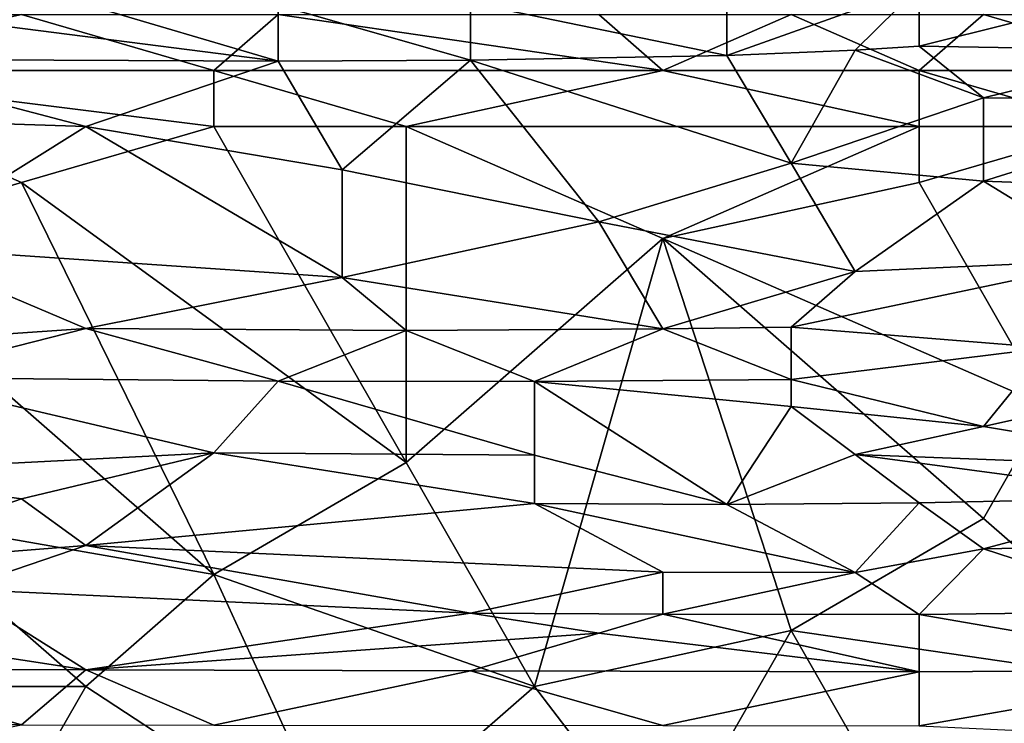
# Model space of a CAD drawing. Extents: x -161 to 11, y -10 to 160.
# Tile 348 of 499: x 0.7382 to 0.8068, y 0.2051 to 0.2541. Entities that reach past the tile are written whole.
import ezdxf

# ---------------------------------------------------------------- set-up
doc = ezdxf.new("R2010")
doc.units = 0
doc.header["$MEASUREMENT"] = 0
doc.layers.get('0').update_dxf_attribs({"linetype": 'CONTINUOUS'})

msp = doc.modelspace()

# ---------------------------------------------------------------- linework, layer by layer
for points in [[(0.800882, 0.256436, 0.670706), (0.787468, 0.255681, 0.670706), (0.787468, 0.251638, 0.662894)], [(0.787468, 0.251638, 0.662894), (0.79641, 0.252005, 0.662894), (0.800882, 0.256436, 0.670706)], [(0.800882, 0.2523, 0.662894), (0.800882, 0.256436, 0.670706), (0.79641, 0.252005, 0.662894)], [(0.814295, 0.255667, 0.6668), (0.800882, 0.256436, 0.670706), (0.800882, 0.2523, 0.662894)], [(0.769584, 0.255304, 0.670706), (0.787468, 0.251638, 0.662894), (0.787468, 0.255681, 0.670706)], [(0.800882, 0.2523, 0.662894), (0.818766, 0.252, 0.658987), (0.814295, 0.255667, 0.6668)], [(0.742758, 0.255203, 0.670706), (0.724874, 0.255251, 0.670706), (0.756171, 0.251253, 0.662894)], [(0.756171, 0.251253, 0.662894), (0.724874, 0.255251, 0.670706), (0.724874, 0.251385, 0.662894)], [(0.742758, 0.255203, 0.670706), (0.756171, 0.251253, 0.662894), (0.756171, 0.255158, 0.670706)], [(0.756171, 0.255158, 0.670706), (0.769584, 0.25131, 0.662894), (0.769584, 0.255304, 0.670706)], [(0.756171, 0.255158, 0.670706), (0.756171, 0.251253, 0.662894), (0.769584, 0.25131, 0.662894)], [(0.769584, 0.255304, 0.670706), (0.769584, 0.25131, 0.662894), (0.787468, 0.251638, 0.662894)], [(0.702519, 0.254505, 0.268327), (0.738287, 0.254505, 0.268137), (0.720403, 0.250599, 0.268061)], [(0.738287, 0.254505, 0.268137), (0.7517, 0.250599, 0.2679), (0.720403, 0.250599, 0.268061)], [(0.756171, 0.254505, 0.268134), (0.7517, 0.250599, 0.2679), (0.738287, 0.254505, 0.268137)], [(0.756171, 0.254505, 0.268134), (0.782997, 0.250599, 0.267777), (0.7517, 0.250599, 0.2679)], [(0.756171, 0.254505, 0.268134), (0.778526, 0.254505, 0.268178), (0.782997, 0.250599, 0.267777)], [(0.778526, 0.254505, 0.268178), (0.791939, 0.254505, 0.268405), (0.782997, 0.250599, 0.267777)], [(0.791939, 0.254505, 0.268405), (0.800882, 0.250599, 0.26789), (0.782997, 0.250599, 0.267777)], [(0.805353, 0.254505, 0.268738), (0.800882, 0.250599, 0.26789), (0.791939, 0.254505, 0.268405)], [(0.805353, 0.254505, 0.268738), (0.818766, 0.250599, 0.268197), (0.800882, 0.250599, 0.26789)], [(0.818766, 0.254505, 0.269277), (0.818766, 0.250599, 0.268197), (0.805353, 0.254505, 0.268738)], [(0.787468, 0.251638, 0.662894), (0.791939, 0.244125, 0.647269), (0.79641, 0.252005, 0.662894)], [(0.79641, 0.252005, 0.662894), (0.791939, 0.244125, 0.647269), (0.805353, 0.24869, 0.655081)], [(0.805353, 0.24869, 0.655081), (0.800882, 0.2523, 0.662894), (0.79641, 0.252005, 0.662894)], [(0.818766, 0.252, 0.658987), (0.800882, 0.2523, 0.662894), (0.805353, 0.24869, 0.655081)], [(0.805353, 0.24869, 0.655081), (0.823237, 0.248478, 0.651175), (0.818766, 0.252, 0.658987)], [(0.742758, 0.246693, 0.653283), (0.724874, 0.251385, 0.662894), (0.711461, 0.247722, 0.655081)], [(0.724874, 0.251385, 0.662894), (0.742758, 0.246693, 0.653283), (0.756171, 0.251253, 0.662894)], [(0.756171, 0.251253, 0.662894), (0.760642, 0.243668, 0.647269), (0.769584, 0.25131, 0.662894)], [(0.778526, 0.240033, 0.639456), (0.769584, 0.25131, 0.662894), (0.760642, 0.243668, 0.647269)], [(0.791939, 0.244125, 0.647269), (0.787468, 0.251638, 0.662894), (0.769584, 0.25131, 0.662894)], [(0.769584, 0.25131, 0.662894), (0.778526, 0.240033, 0.639456), (0.791939, 0.244125, 0.647269)], [(0.720403, 0.250599, 0.268061), (0.7517, 0.250599, 0.2679), (0.7517, 0.246693, 0.267906)], [(0.7517, 0.246693, 0.267906), (0.738287, 0.242787, 0.268048), (0.720403, 0.250599, 0.268061)], [(0.738287, 0.242787, 0.268048), (0.724874, 0.23888, 0.268236), (0.720403, 0.250599, 0.268061)], [(0.760642, 0.243668, 0.647269), (0.756171, 0.251253, 0.662894), (0.742758, 0.246693, 0.653283)], [(0.765113, 0.246693, 0.267819), (0.7517, 0.250599, 0.2679), (0.782997, 0.250599, 0.267777)], [(0.7517, 0.246693, 0.267906), (0.7517, 0.250599, 0.2679), (0.765113, 0.246693, 0.267819)], [(0.782997, 0.250599, 0.267777), (0.800882, 0.246693, 0.26767), (0.765113, 0.246693, 0.267819)], [(0.782997, 0.250599, 0.267777), (0.800882, 0.250599, 0.26789), (0.800882, 0.246693, 0.26767)], [(0.800882, 0.250599, 0.26789), (0.818766, 0.250599, 0.268197), (0.814295, 0.246693, 0.267718)], [(0.814295, 0.246693, 0.267718), (0.800882, 0.246693, 0.26767), (0.800882, 0.250599, 0.26789)], [(0.805353, 0.242878, 0.643362), (0.805353, 0.24869, 0.655081), (0.791939, 0.244125, 0.647269)], [(0.805353, 0.24869, 0.655081), (0.805353, 0.242878, 0.643362), (0.823237, 0.248478, 0.651175)], [(0.823237, 0.242232, 0.639456), (0.823237, 0.248478, 0.651175), (0.805353, 0.242878, 0.643362)], [(0.711461, 0.247722, 0.655081), (0.729345, 0.238299, 0.63555), (0.742758, 0.246693, 0.653283)], [(0.729345, 0.238299, 0.63555), (0.760642, 0.23616, 0.631644), (0.742758, 0.246693, 0.653283)], [(0.7517, 0.246693, 0.267906), (0.765113, 0.223255, 0.268233), (0.738287, 0.242787, 0.268048)], [(0.742758, 0.246693, 0.653283), (0.760642, 0.23616, 0.631644), (0.760642, 0.243668, 0.647269)], [(0.765113, 0.223255, 0.268233), (0.7517, 0.246693, 0.267906), (0.765113, 0.246693, 0.267819)], [(0.765113, 0.246693, 0.267819), (0.800882, 0.246693, 0.26767), (0.782997, 0.23888, 0.267814)], [(0.782997, 0.23888, 0.267814), (0.765113, 0.223255, 0.268233), (0.765113, 0.246693, 0.267819)], [(0.800882, 0.242787, 0.267637), (0.782997, 0.23888, 0.267814), (0.800882, 0.246693, 0.26767)], [(0.814295, 0.246693, 0.267718), (0.800882, 0.242787, 0.267637), (0.800882, 0.246693, 0.26767)], [(0.809824, 0.227162, 0.267751), (0.800882, 0.242787, 0.267637), (0.814295, 0.246693, 0.267718)], [(0.778526, 0.240033, 0.639456), (0.79641, 0.236577, 0.631644), (0.791939, 0.244125, 0.647269)], [(0.791939, 0.244125, 0.647269), (0.79641, 0.236577, 0.631644), (0.805353, 0.242878, 0.643362)], [(0.760642, 0.243668, 0.647269), (0.760642, 0.23616, 0.631644), (0.778526, 0.240033, 0.639456)], [(0.738287, 0.242787, 0.268048), (0.7517, 0.215443, 0.268437), (0.724874, 0.23888, 0.268236)], [(0.765113, 0.223255, 0.268233), (0.7517, 0.215443, 0.268437), (0.738287, 0.242787, 0.268048)], [(0.782997, 0.23888, 0.267814), (0.800882, 0.242787, 0.267637), (0.809824, 0.227162, 0.267751)], [(0.814295, 0.237394, 0.631644), (0.805353, 0.242878, 0.643362), (0.79641, 0.236577, 0.631644)], [(0.805353, 0.242878, 0.643362), (0.814295, 0.237394, 0.631644), (0.823237, 0.242232, 0.639456)], [(0.760642, 0.23616, 0.631644), (0.782997, 0.232587, 0.623831), (0.778526, 0.240033, 0.639456)], [(0.79641, 0.236577, 0.631644), (0.778526, 0.240033, 0.639456), (0.782997, 0.232587, 0.623831)], [(0.742758, 0.232608, 0.623831), (0.729345, 0.238299, 0.63555), (0.720403, 0.231068, 0.620026)], [(0.7517, 0.215443, 0.268437), (0.729345, 0.219349, 0.268554), (0.724874, 0.23888, 0.268236)], [(0.729345, 0.238299, 0.63555), (0.742758, 0.232608, 0.623831), (0.760642, 0.23616, 0.631644)], [(0.774055, 0.20763, 0.26833), (0.765113, 0.223255, 0.268233), (0.782997, 0.23888, 0.267814)], [(0.791939, 0.211537, 0.268109), (0.774055, 0.20763, 0.26833), (0.782997, 0.23888, 0.267814)], [(0.809824, 0.227162, 0.267751), (0.805353, 0.219349, 0.267882), (0.782997, 0.23888, 0.267814)], [(0.805353, 0.219349, 0.267882), (0.791939, 0.211537, 0.268109), (0.782997, 0.23888, 0.267814)], [(0.79641, 0.236577, 0.631644), (0.791939, 0.232697, 0.623831), (0.814295, 0.237394, 0.631644)], [(0.791939, 0.232697, 0.623831), (0.809824, 0.231249, 0.619925), (0.814295, 0.237394, 0.631644)], [(0.742758, 0.232608, 0.623831), (0.765113, 0.232462, 0.623831), (0.760642, 0.23616, 0.631644)], [(0.760642, 0.23616, 0.631644), (0.765113, 0.232462, 0.623831), (0.782997, 0.232587, 0.623831)], [(0.782997, 0.232587, 0.623831), (0.791939, 0.232697, 0.623831), (0.79641, 0.236577, 0.631644)], [(0.720403, 0.231068, 0.620026), (0.729345, 0.229185, 0.616019), (0.742758, 0.232608, 0.623831)], [(0.756171, 0.228921, 0.616019), (0.742758, 0.232608, 0.623831), (0.729345, 0.229185, 0.616019)], [(0.742758, 0.232608, 0.623831), (0.756171, 0.228921, 0.616019), (0.765113, 0.232462, 0.623831)], [(0.765113, 0.232462, 0.623831), (0.756171, 0.228921, 0.616019), (0.774055, 0.22891, 0.616019)], [(0.765113, 0.232462, 0.623831), (0.774055, 0.22891, 0.616019), (0.782997, 0.232587, 0.623831)], [(0.782997, 0.232587, 0.623831), (0.774055, 0.22891, 0.616019), (0.791939, 0.229044, 0.616019)], [(0.782997, 0.232587, 0.623831), (0.791939, 0.229044, 0.616019), (0.791939, 0.232697, 0.623831)], [(0.791939, 0.232697, 0.623831), (0.791939, 0.229044, 0.616019), (0.809824, 0.231249, 0.619925)], [(0.791939, 0.229044, 0.616019), (0.805353, 0.225766, 0.608206), (0.809824, 0.231249, 0.619925)], [(0.805353, 0.225766, 0.608206), (0.814295, 0.227769, 0.612112), (0.809824, 0.231249, 0.619925)], [(0.7517, 0.223929, 0.6043), (0.729345, 0.229185, 0.616019), (0.724874, 0.222552, 0.600394)], [(0.729345, 0.229185, 0.616019), (0.7517, 0.223929, 0.6043), (0.756171, 0.228921, 0.616019)], [(0.774055, 0.223761, 0.6043), (0.756171, 0.228921, 0.616019), (0.7517, 0.223929, 0.6043)], [(0.756171, 0.228921, 0.616019), (0.774055, 0.223761, 0.6043), (0.774055, 0.22891, 0.616019)], [(0.774055, 0.22891, 0.616019), (0.791939, 0.227162, 0.611692), (0.791939, 0.229044, 0.616019)], [(0.774055, 0.22891, 0.616019), (0.787468, 0.220338, 0.596487), (0.791939, 0.227162, 0.611692)], [(0.774055, 0.223761, 0.6043), (0.787468, 0.220338, 0.596487), (0.774055, 0.22891, 0.616019)], [(0.805353, 0.225766, 0.608206), (0.791939, 0.229044, 0.616019), (0.791939, 0.227162, 0.611692)], [(0.805353, 0.225766, 0.608206), (0.823237, 0.222784, 0.600394), (0.814295, 0.227769, 0.612112)], [(0.79641, 0.223818, 0.6043), (0.791939, 0.227162, 0.611692), (0.787468, 0.220338, 0.596487)], [(0.791939, 0.227162, 0.611692), (0.79641, 0.223818, 0.6043), (0.805353, 0.225766, 0.608206)], [(0.818766, 0.20763, 0.267811), (0.805353, 0.219349, 0.267882), (0.809824, 0.227162, 0.267751)], [(0.823237, 0.222784, 0.600394), (0.805353, 0.225766, 0.608206), (0.79641, 0.223818, 0.6043)], [(0.7517, 0.223929, 0.6043), (0.724874, 0.222552, 0.600394), (0.738287, 0.220724, 0.596487)], [(0.742758, 0.217481, 0.588675), (0.7517, 0.223929, 0.6043), (0.738287, 0.220724, 0.596487)], [(0.7517, 0.223929, 0.6043), (0.742758, 0.217481, 0.588675), (0.774055, 0.220405, 0.596487)], [(0.7517, 0.223929, 0.6043), (0.774055, 0.220405, 0.596487), (0.774055, 0.223761, 0.6043)], [(0.787468, 0.220338, 0.596487), (0.800882, 0.220436, 0.596487), (0.79641, 0.223818, 0.6043)], [(0.79641, 0.223818, 0.6043), (0.818766, 0.220825, 0.596487), (0.823237, 0.222784, 0.600394)], [(0.818766, 0.220825, 0.596487), (0.79641, 0.223818, 0.6043), (0.800882, 0.220436, 0.596487)], [(0.7517, 0.215443, 0.268437), (0.765113, 0.223255, 0.268233), (0.774055, 0.20763, 0.26833)], [(0.787468, 0.220338, 0.596487), (0.774055, 0.223761, 0.6043), (0.774055, 0.220405, 0.596487)], [(0.724874, 0.222552, 0.600394), (0.724874, 0.216056, 0.584769), (0.738287, 0.220724, 0.596487)], [(0.742758, 0.217481, 0.588675), (0.738287, 0.220724, 0.596487), (0.724874, 0.216056, 0.584769)], [(0.742758, 0.217481, 0.588675), (0.782997, 0.215606, 0.584769), (0.774055, 0.220405, 0.596487)], [(0.774055, 0.220405, 0.596487), (0.79641, 0.215597, 0.584769), (0.787468, 0.220338, 0.596487)], [(0.774055, 0.220405, 0.596487), (0.782997, 0.215606, 0.584769), (0.79641, 0.215597, 0.584769)], [(0.787468, 0.220338, 0.596487), (0.79641, 0.215597, 0.584769), (0.800882, 0.220436, 0.596487)], [(0.805353, 0.217239, 0.588675), (0.800882, 0.220436, 0.596487), (0.79641, 0.215597, 0.584769)], [(0.818766, 0.220825, 0.596487), (0.800882, 0.220436, 0.596487), (0.805353, 0.217239, 0.588675)], [(0.805353, 0.217239, 0.588675), (0.823237, 0.217562, 0.588675), (0.818766, 0.220825, 0.596487)], [(0.7517, 0.215443, 0.268437), (0.742758, 0.20763, 0.268571), (0.729345, 0.219349, 0.268554)], [(0.742758, 0.20763, 0.268571), (0.729345, 0.20763, 0.268668), (0.729345, 0.219349, 0.268554)], [(0.791939, 0.211537, 0.268109), (0.805353, 0.219349, 0.267882), (0.818766, 0.20763, 0.267811)], [(0.724874, 0.216056, 0.584769), (0.733816, 0.214425, 0.580862), (0.742758, 0.217481, 0.588675)], [(0.742758, 0.217481, 0.588675), (0.733816, 0.214425, 0.580862), (0.769584, 0.212761, 0.576956)], [(0.742758, 0.217481, 0.588675), (0.769584, 0.212761, 0.576956), (0.782997, 0.215606, 0.584769)], [(0.79641, 0.215597, 0.584769), (0.800882, 0.212668, 0.576956), (0.805353, 0.217239, 0.588675)], [(0.805353, 0.217239, 0.588675), (0.800882, 0.212668, 0.576956), (0.818766, 0.212863, 0.576956)], [(0.805353, 0.217239, 0.588675), (0.818766, 0.212863, 0.576956), (0.823237, 0.217562, 0.588675)], [(0.769584, 0.212761, 0.576956), (0.782997, 0.21269, 0.576956), (0.782997, 0.215606, 0.584769)], [(0.782997, 0.215606, 0.584769), (0.782997, 0.21269, 0.576956), (0.79641, 0.215597, 0.584769)], [(0.800882, 0.212668, 0.576956), (0.79641, 0.215597, 0.584769), (0.782997, 0.21269, 0.576956)], [(0.742758, 0.20763, 0.268571), (0.7517, 0.215443, 0.268437), (0.760642, 0.195912, 0.26848)], [(0.760642, 0.195912, 0.26848), (0.7517, 0.215443, 0.268437), (0.774055, 0.20763, 0.26833)], [(0.724874, 0.211542, 0.57305), (0.742758, 0.208796, 0.565237), (0.733816, 0.214425, 0.580862)], [(0.733816, 0.214425, 0.580862), (0.742758, 0.208796, 0.565237), (0.769584, 0.212761, 0.576956)], [(0.800882, 0.212668, 0.576956), (0.823237, 0.208809, 0.565237), (0.818766, 0.212863, 0.576956)], [(0.769584, 0.212761, 0.576956), (0.742758, 0.208796, 0.565237), (0.778526, 0.211352, 0.57305)], [(0.782997, 0.21269, 0.576956), (0.769584, 0.212761, 0.576956), (0.778526, 0.211352, 0.57305)], [(0.782997, 0.21269, 0.576956), (0.778526, 0.211352, 0.57305), (0.800882, 0.20867, 0.565237)], [(0.782997, 0.21269, 0.576956), (0.800882, 0.20867, 0.565237), (0.800882, 0.212668, 0.576956)], [(0.823237, 0.208809, 0.565237), (0.800882, 0.212668, 0.576956), (0.800882, 0.20867, 0.565237)], [(0.742758, 0.208796, 0.565237), (0.724874, 0.211542, 0.57305), (0.724874, 0.208846, 0.565237)], [(0.774055, 0.20763, 0.26833), (0.791939, 0.211537, 0.268109), (0.782997, 0.195912, 0.268269)], [(0.800882, 0.195912, 0.268057), (0.782997, 0.195912, 0.268269), (0.791939, 0.211537, 0.268109)], [(0.800882, 0.195912, 0.268057), (0.791939, 0.211537, 0.268109), (0.818766, 0.20763, 0.267811)], [(0.778526, 0.211352, 0.57305), (0.742758, 0.208796, 0.565237), (0.769584, 0.208738, 0.565237)], [(0.778526, 0.211352, 0.57305), (0.769584, 0.208738, 0.565237), (0.800882, 0.20867, 0.565237)], [(0.724874, 0.208846, 0.565237), (0.70699, 0.205181, 0.553519), (0.738287, 0.204958, 0.553519)], [(0.724874, 0.208846, 0.565237), (0.738287, 0.204958, 0.553519), (0.742758, 0.208796, 0.565237)], [(0.738287, 0.204958, 0.553519), (0.7517, 0.204948, 0.553519), (0.742758, 0.208796, 0.565237)], [(0.769584, 0.208738, 0.565237), (0.742758, 0.208796, 0.565237), (0.7517, 0.204948, 0.553519)], [(0.769584, 0.208738, 0.565237), (0.7517, 0.204948, 0.553519), (0.782997, 0.204924, 0.553519)], [(0.769584, 0.208738, 0.565237), (0.782997, 0.204924, 0.553519), (0.800882, 0.20867, 0.565237)], [(0.800882, 0.20867, 0.565237), (0.800882, 0.204904, 0.553519), (0.823237, 0.208809, 0.565237)], [(0.800882, 0.204904, 0.553519), (0.827708, 0.20364, 0.549612), (0.823237, 0.208809, 0.565237)], [(0.782997, 0.204924, 0.553519), (0.800882, 0.204904, 0.553519), (0.800882, 0.20867, 0.565237)], [(0.715932, 0.195912, 0.268694), (0.729345, 0.20763, 0.268668), (0.738287, 0.199818, 0.268636)], [(0.738287, 0.199818, 0.268636), (0.729345, 0.20763, 0.268668), (0.742758, 0.20763, 0.268571)], [(0.738287, 0.199818, 0.268636), (0.742758, 0.20763, 0.268571), (0.760642, 0.195912, 0.26848)], [(0.760642, 0.195912, 0.26848), (0.774055, 0.20763, 0.26833), (0.782997, 0.195912, 0.268269)], [(0.800882, 0.195912, 0.268057), (0.818766, 0.20763, 0.267811), (0.809824, 0.184193, 0.267769)], [(0.70699, 0.205181, 0.553519), (0.720403, 0.201331, 0.5418), (0.738287, 0.204958, 0.553519)]]:
    msp.add_3dface(points)

doc.saveas('drawing.dxf')
